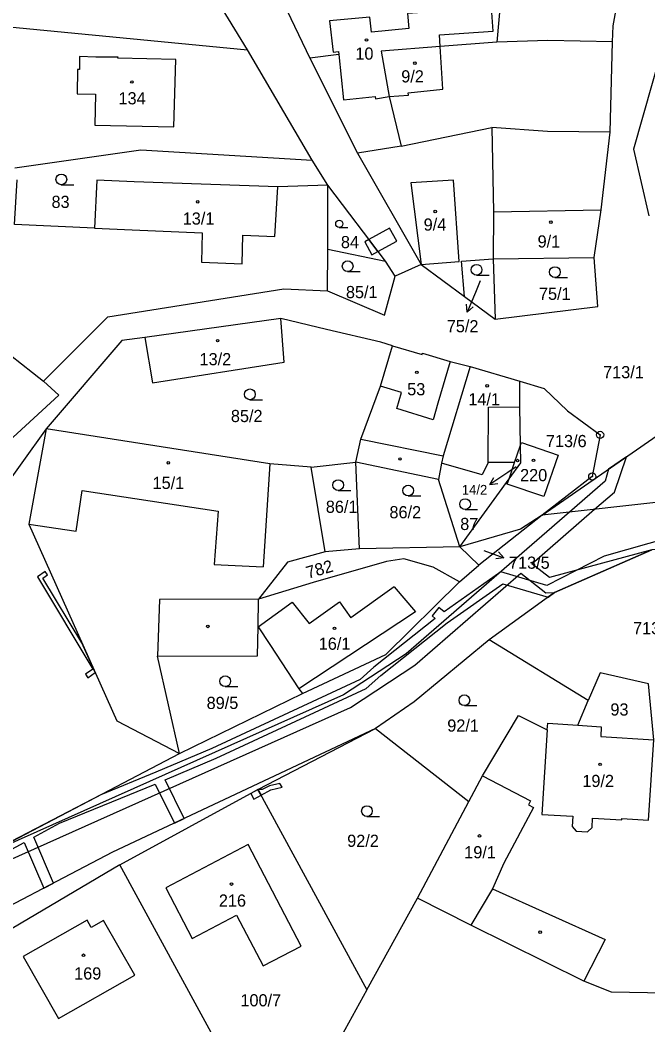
# Model space of a CAD drawing. Extents: x -680203 to -673936, y -1102717 to -1093650.
# Drawn here: x -677339.7 to -677252, y -1098385.8 to -1098245.4 of the extents above; entities that cross this region are included whole.
import ezdxf

# ---------------------------------------------------------------- set-up
doc = ezdxf.new("R2010")
doc.units = 0
for name, color, linetype in [('_Ideová část', 7, 'Continuous'), ('SOxx02xx_Koleje_param další_Popis10', 7, 'Continuous'), ('SOxx02xx_Staničení_Popis10', 7, 'Continuous'), ('SOxxxxxx_Koleje_hlavní_body_Popis10', 7, 'Continuous'), ('SOxxxxxx_Koleje_LN_parametry_Popis10', 7, 'Continuous'), ('SOxxxxxx_Koleje_param další_Popis10', 7, 'Continuous'), ('SOxxxxxx_Osa_bod_P', 7, 'Continuous'), ('SOxxxxxx_Staničení_Popis10', 7, 'Continuous'), ('x_prac', 7, 'Continuous')]:
    doc.layers.add(name, color=color, linetype=linetype)

msp = doc.modelspace()

# ---------------------------------------------------------------- linework, layer by layer
at = {"layer": '_Ideová část'}
msp.add_circle((-676417.7, -1099401.52), 1287.12, dxfattribs=at)
at = {"layer": 'SOxx02xx_Koleje_param další_Popis10'}
for centre, radius in [((-677258.67, -1098303.37), 0.5), ((-677258.67, -1098303.37), 0.0303), ((-677259.76, -1098309.18), 0.5), ((-677259.76, -1098309.18), 0.0303)]:
    msp.add_circle(centre, radius, dxfattribs=at)
at = {"layer": 'SOxx02xx_Staničení_Popis10'}
for p, q in [((-677275.42, -1098281.86), (-677276.09, -1098283.46)), ((-677276.09, -1098283.46), (-677277.26, -1098286.22)), ((-677277.26, -1098286.22), (-677277.33, -1098285.1)), ((-677277.26, -1098286.22), (-677276.41, -1098285.5)), ((-677271.57, -1098308.63), (-677274.06, -1098310.31)), ((-677270.41, -1098307.85), (-677271.57, -1098308.63)), ((-677274.06, -1098310.31), (-677273.51, -1098309.33)), ((-677274.06, -1098310.31), (-677272.95, -1098310.16)), ((-677274.93, -1098319.52), (-677272.11, -1098320.55)), ((-677272.11, -1098320.55), (-677272.88, -1098319.73)), ((-677272.11, -1098320.55), (-677273.22, -1098320.67))]:
    msp.add_line(p, q, dxfattribs=at)
at = {"layer": 'SOxxxxxx_Koleje_hlavní_body_Popis10'}
for p, q in [((-677333.94, -1098268.43), (-677332.19, -1098268.43)), ((-677295.1, -1098274.39), (-677293.93, -1098274.39)), ((-677293.94, -1098280.56), (-677292.19, -1098280.56)), ((-677275.93, -1098281.06), (-677274.18, -1098281.06)), ((-677264.98, -1098281.38), (-677263.23, -1098281.38)), ((-677307.59, -1098298.46), (-677305.84, -1098298.46)), ((-677295.26, -1098311.13), (-677293.51, -1098311.13)), ((-677285.48, -1098311.9), (-677283.73, -1098311.9)), ((-677277.53, -1098313.79), (-677275.78, -1098313.79)), ((-677311.04, -1098338.53), (-677309.29, -1098338.53)), ((-677277.63, -1098341.19), (-677275.88, -1098341.19)), ((-677291.24, -1098356.67), (-677289.49, -1098356.67))]:
    msp.add_line(p, q, dxfattribs=at)
for centre, radius in [((-677333.94, -1098267.68), 0.75), ((-677295.11, -1098273.89), 0.502), ((-677293.94, -1098279.81), 0.75), ((-677275.93, -1098280.31), 0.75), ((-677264.98, -1098280.63), 0.75), ((-677307.59, -1098297.71), 0.75), ((-677295.26, -1098310.38), 0.75), ((-677285.48, -1098311.15), 0.75), ((-677277.53, -1098313.04), 0.75), ((-677311.04, -1098337.78), 0.75), ((-677277.63, -1098340.44), 0.75), ((-677291.24, -1098355.92), 0.75)]:
    msp.add_circle(centre, radius, dxfattribs=at)
at = {"layer": 'SOxxxxxx_Koleje_LN_parametry_Popis10'}
for points in [[(-677290.96, -1098276.1), (-677289.7, -1098277.76), (-677287.07, -1098276.3), (-677288.07, -1098274.5)], [(-677290.96, -1098276.1), (-677291.54, -1098276.42), (-677290.57, -1098278.24), (-677289.7, -1098277.76)], [(-677337.28, -1098323.22), (-677329.56, -1098336.08), (-677330.57, -1098336.8), (-677330.22, -1098337.29), (-677329.21, -1098336.57), (-677331.08, -1098332.4), (-677336.51, -1098323.38), (-677335.85, -1098322.92), (-677336.19, -1098322.44)], [(-677306.04, -1098353.72), (-677304.66, -1098352.97), (-677303.08, -1098352.59), (-677303.42, -1098352.05), (-677304.86, -1098352.41), (-677305.88, -1098352.92), (-677306.48, -1098352.91)], [(-677306.04, -1098353.72), (-677306.48, -1098352.91), (-677307.46, -1098353.45), (-677307.05, -1098354.25)]]:
    msp.add_lwpolyline(points, close=True, dxfattribs=at)
for points in [[(-677384.69, -1098387.62), (-677343.45, -1098363.74), (-677293.54, -1098341.45), (-677284.54, -1098335.55), (-677269.73, -1098322.7), (-677266.24, -1098325.45), (-677265.05, -1098325.4), (-677251.46, -1098319.43), (-677265.75, -1098323.29), (-677268.19, -1098321.37), (-677259.44, -1098313.77), (-677256.66, -1098311.35), (-677255, -1098306.43), (-677257.51, -1098308.17), (-677257.97, -1098309.84), (-677262.94, -1098314.15), (-677285.75, -1098333.95), (-677294.5, -1098339.69), (-677344.38, -1098361.96), (-677387.11, -1098386.66)], [(-677248.76, -1098317.65), (-677258.08, -1098320.31), (-677266.12, -1098324.41), (-677272.54, -1098322.52), (-677280.45, -1098328.08), (-677281.21, -1098327.48), (-677282.15, -1098328.66), (-677281.69, -1098329.02), (-677290.26, -1098335.83), (-677292.19, -1098337.53), (-677312.9, -1098347.16), (-677320.73, -1098350.49), (-677328.43, -1098353.63), (-677344.38, -1098361.96), (-677368.27, -1098374.43), (-677372.29, -1098376.84), (-677400.78, -1098394.4)], [(-677379.66, -1098391.69), (-677384.59, -1098385.57), (-677371.4, -1098377.82), (-677367.94, -1098384.41), (-677366.66, -1098383.61), (-677370.09, -1098377.09), (-677339.12, -1098360.3), (-677336.38, -1098366.68), (-677335.05, -1098365.98), (-677337.8, -1098359.58), (-677334.2, -1098357.61), (-677320.81, -1098352.14), (-677318.14, -1098357.59), (-677316.78, -1098356.95), (-677319.42, -1098351.56), (-677312.3, -1098348.54), (-677291.37, -1098338.79), (-677289.3, -1098336.99), (-677280.03, -1098329.62), (-677272.26, -1098324.16), (-677265.92, -1098326.03), (-677265.05, -1098325.4), (-677251.46, -1098319.43)]]:
    msp.add_lwpolyline(points, dxfattribs=at)
at = {"layer": 'SOxxxxxx_Koleje_param další_Popis10'}
for centre in [(-677291.3, -1098248.21), (-677284.54, -1098251.45), (-677324.08, -1098254.07), (-677314.89, -1098270.81), (-677281.7, -1098272.16), (-677265.54, -1098273.65), (-677312.1, -1098290.22), (-677284.27, -1098294.63), (-677274.44, -1098296.52), (-677318.99, -1098307.28), (-677286.63, -1098306.73), (-677270.19, -1098306.96), (-677267.97, -1098306.92), (-677313.47, -1098330.13), (-677295.78, -1098330.39), (-677258.67, -1098349.38), (-677275.52, -1098359.39), (-677310.16, -1098366.12), (-677267.04, -1098372.83), (-677330.84, -1098376.06)]:
    msp.add_circle(centre, 0.175, dxfattribs=at)
at = {"layer": 'SOxxxxxx_Staničení_Popis10'}
for p, q in [((-677295.17, -1098250.24), (-677294.51, -1098256.59)), ((-677280.63, -1098255.09), (-677281.01, -1098249.13)), ((-677285.5, -1098255.59), (-677280.63, -1098255.09)), ((-677285.46, -1098255.93), (-677285.5, -1098255.59)), ((-677294.51, -1098256.59), (-677290.1, -1098256.1)), ((-677290.1, -1098256.1), (-677290.06, -1098256.45)), ((-677290.06, -1098256.45), (-677288.15, -1098256.11)), ((-677288.15, -1098256.11), (-677285.46, -1098255.93)), ((-677279.17, -1098267.79), (-677285.13, -1098268.18)), ((-677285.13, -1098268.18), (-677283.67, -1098279.57)), ((-677278.37, -1098279.15), (-677279.17, -1098267.79)), ((-677304.1, -1098275.66), (-677303.71, -1098268.71)), ((-677273.57, -1098272.2), (-677258.52, -1098271.94)), ((-677329.31, -1098274.49), (-677324.04, -1098274.72)), ((-677324.04, -1098274.72), (-677314.26, -1098275.16)), ((-677314.26, -1098275.16), (-677314.34, -1098279.25)), ((-677308.67, -1098279.49), (-677308.56, -1098275.49)), ((-677308.56, -1098275.49), (-677304.1, -1098275.66)), ((-677314.34, -1098279.25), (-677308.67, -1098279.49)), ((-677283.67, -1098279.57), (-677278.37, -1098279.15)), ((-677279.62, -1098293.12), (-677281.33, -1098298.95)), ((-677286.41, -1098297.47), (-677289.36, -1098296.57)), ((-677287.07, -1098299.7), (-677286.41, -1098297.47)), ((-677281.33, -1098298.95), (-677282.01, -1098301.26)), ((-677282.01, -1098301.26), (-677287.07, -1098299.7)), ((-677274.3, -1098307.23), (-677274.26, -1098299.48)), ((-677274.26, -1098299.48), (-677269.9, -1098299.46)), ((-677292.09, -1098303.95), (-677280.6, -1098306.28)), ((-677304.79, -1098307.41), (-677305.72, -1098321.82)), ((-677331.85, -1098316.84), (-677331.04, -1098311.16)), ((-677331.04, -1098311.16), (-677312.03, -1098314.02)), ((-677312.03, -1098314.02), (-677312.57, -1098321.48)), ((-677338.5, -1098315.82), (-677331.85, -1098316.84)), ((-677312.57, -1098321.48), (-677305.72, -1098321.82)), ((-677287.43, -1098324.6), (-677293.47, -1098328.91)), ((-677287.43, -1098324.6), (-677284.48, -1098328.1)), ((-677320.24, -1098326.36), (-677320.52, -1098334.26)), ((-677306.4, -1098326.33), (-677320.24, -1098326.36)), ((-677306.42, -1098330.2), (-677301.71, -1098326.74)), ((-677301.71, -1098326.74), (-677299.31, -1098329.7)), ((-677299.31, -1098329.7), (-677295.07, -1098326.71)), ((-677295.07, -1098326.71), (-677293.47, -1098328.91)), ((-677284.48, -1098328.1), (-677300.77, -1098338.84)), ((-677275.1, -1098350.99), (-677268.38, -1098354.51)), ((-677267.98, -1098355.41), (-677272.11, -1098363.21)), ((-677268.38, -1098354.51), (-677268.67, -1098355.04)), ((-677268.67, -1098355.04), (-677267.98, -1098355.41)), ((-677272.11, -1098363.21), (-677273.68, -1098366.8)), ((-677273.68, -1098366.8), (-677276.74, -1098371.87)), ((-677273.68, -1098366.8), (-677257.97, -1098373.85)), ((-677257.97, -1098373.85), (-677260.95, -1098379.67))]:
    msp.add_line(p, q, dxfattribs=at)
at = {"layer": 'x_prac'}
for p, q in [((-677272.18, -1098238.33), (-677273.11, -1098248.51)), ((-677302.95, -1098242.95), (-677299.22, -1098250.76)), ((-677307.93, -1098249.58), (-677311.45, -1098243.79)), ((-677281.01, -1098249.13), (-677281.12, -1098247.47)), ((-677273.11, -1098248.51), (-677281.01, -1098249.13)), ((-677257.26, -1098261.08), (-677256.93, -1098248.46)), ((-677298.9, -1098264.98), (-677307.93, -1098249.58)), ((-677299.22, -1098250.76), (-677292.57, -1098264.02)), ((-677286.46, -1098263.05), (-677273.79, -1098260.42)), ((-677286.46, -1098263.05), (-677292.57, -1098264.02)), ((-677292.57, -1098264.02), (-677283.67, -1098279.57)), ((-677296.71, -1098268.51), (-677298.9, -1098264.98)), ((-677296.71, -1098268.51), (-677303.71, -1098268.71)), ((-677296.7, -1098277.45), (-677296.71, -1098268.51)), ((-677288.67, -1098279.12), (-677296.71, -1098268.51)), ((-677296.74, -1098283.23), (-677296.7, -1098277.45)), ((-677296.7, -1098277.45), (-677288.67, -1098279.12)), ((-677287.31, -1098281.21), (-677288.67, -1098279.12)), ((-677283.67, -1098279.57), (-677287.31, -1098281.21)), ((-677283.67, -1098279.57), (-677277.61, -1098284.06)), ((-677273.59, -1098278.77), (-677259.51, -1098278.57)), ((-677273.59, -1098278.77), (-677273.34, -1098287.22)), ((-677277.61, -1098284.06), (-677273.34, -1098287.22)), ((-677303.27, -1098287.13), (-677322.25, -1098289.79)), ((-677276.8, -1098293.84), (-677269.87, -1098295.87)), ((-677269.87, -1098295.87), (-677266.5, -1098296.87)), ((-677336.04, -1098302.52), (-677347.16, -1098317.97)), ((-677270.62, -1098307.25), (-677269.8, -1098304.82)), ((-677269.8, -1098304.82), (-677269.67, -1098304.45)), ((-677299.03, -1098307.86), (-677292.8, -1098307.19)), ((-677292.28, -1098319.29), (-677292.8, -1098307.19)), ((-677281.25, -1098309.6), (-677292.8, -1098307.19)), ((-677280.83, -1098307.3), (-677281.25, -1098309.6)), ((-677275.16, -1098308.94), (-677280.83, -1098307.3)), ((-677271.38, -1098309.5), (-677270.62, -1098307.25)), ((-677297.07, -1098319.69), (-677299.03, -1098307.86)), ((-677259.76, -1098309.18), (-677266.76, -1098314.57)), ((-677278.28, -1098319), (-677281.25, -1098309.6)), ((-677278.28, -1098319), (-677271.38, -1098309.5)), ((-677271.64, -1098310.27), (-677271.38, -1098309.5)), ((-677242.37, -1098311.89), (-677266.76, -1098314.57)), ((-677266.76, -1098314.57), (-677275.63, -1098321.55)), ((-677278.28, -1098319), (-677292.28, -1098319.29)), ((-677278.28, -1098319), (-677275.63, -1098321.55)), ((-677292.28, -1098319.29), (-677297.07, -1098319.69)), ((-677278.33, -1098323.89), (-677275.63, -1098321.55)), ((-677306.42, -1098330.2), (-677306.4, -1098326.33)), ((-677260.32, -1098340.46), (-677274.18, -1098332)), ((-677317.43, -1098347.89), (-677300.24, -1098339.48)), ((-677261.78, -1098343.94), (-677260.32, -1098340.46)), ((-677306.48, -1098352.91), (-677290.06, -1098344.38)), ((-677290.06, -1098344.38), (-677277.02, -1098354.56)), ((-677368.27, -1098374.43), (-677317.43, -1098347.89)), ((-677277.02, -1098354.56), (-677275.1, -1098350.99)), ((-677325.76, -1098363.42), (-677306.48, -1098352.91)), ((-677306.48, -1098352.91), (-677291.24, -1098380.87)), ((-677284.18, -1098368.07), (-677277.02, -1098354.56)), ((-677325.76, -1098363.42), (-677345.38, -1098375.03)), ((-677308.32, -1098395.41), (-677325.76, -1098363.42)), ((-677291.24, -1098380.87), (-677284.18, -1098368.07))]:
    msp.add_line(p, q, dxfattribs=at)
for points in [[(-677256.93, -1098248.46), (-677256.84, -1098246.25), (-677255.36, -1098237.97)], [(-677281.12, -1098247.47), (-677273.6, -1098246.99), (-677273.82, -1098243.73), (-677285.59, -1098244.49), (-677285.38, -1098246.62), (-677290.61, -1098247.13), (-677290.82, -1098245), (-677296.46, -1098245.51), (-677295.96, -1098249.9), (-677295.21, -1098249.82)], [(-677352.82, -1098252.62), (-677351.4, -1098245.63), (-677345.6, -1098245.97), (-677307.93, -1098249.58)], [(-677256.93, -1098248.46), (-677265.96, -1098248.26), (-677273.11, -1098248.51)], [(-677250.12, -1098248.5), (-677250.04, -1098249.52), (-677254, -1098263.47), (-677251.85, -1098272.77)], [(-677295.21, -1098249.82), (-677295.17, -1098250.24), (-677299.22, -1098250.76)], [(-677281.01, -1098249.13), (-677289.25, -1098249.77), (-677288.15, -1098256.11), (-677286.46, -1098263.05)], [(-677326.03, -1098250.77), (-677326.02, -1098250.62), (-677329.1, -1098250.59), (-677331.39, -1098250.53), (-677331.42, -1098252.33), (-677331.67, -1098252.33), (-677331.73, -1098255.74), (-677329.17, -1098255.78), (-677329.25, -1098260.09), (-677318.2, -1098260.32), (-677317.96, -1098250.92), (-677326.03, -1098250.77)], [(-677257.26, -1098261.08), (-677266.04, -1098260.97), (-677273.79, -1098260.42)], [(-677273.79, -1098260.42), (-677273.57, -1098272.2), (-677273.59, -1098278.77)], [(-677259.51, -1098278.57), (-677258.52, -1098271.94), (-677257.26, -1098261.08)], [(-677340.42, -1098266.06), (-677322.84, -1098263.57), (-677298.9, -1098264.98)], [(-677303.71, -1098268.71), (-677323.76, -1098268), (-677328.96, -1098267.81), (-677329.31, -1098274.49), (-677340.46, -1098273.98), (-677340.13, -1098267.75)], [(-677277.61, -1098284.06), (-677278.05, -1098279.12), (-677273.59, -1098278.77)], [(-677273.34, -1098287.22), (-677258.98, -1098285.44), (-677259.51, -1098278.57)], [(-677296.74, -1098283.23), (-677288.81, -1098286.66), (-677287.31, -1098281.21)], [(-677336.41, -1098295.88), (-677327.45, -1098286.88), (-677302.85, -1098282.96), (-677296.74, -1098283.23)], [(-677266.76, -1098314.57), (-677238.72, -1098295.17), (-677228.15, -1098289.86), (-677223.38, -1098285.86)], [(-677322.25, -1098289.79), (-677321.2, -1098296.08), (-677302.82, -1098293.23), (-677303.27, -1098287.13)], [(-677287.65, -1098290.91), (-677289.29, -1098290.41), (-677296.87, -1098288.66), (-677303.27, -1098287.13)], [(-677349.64, -1098291), (-677342.64, -1098291.02), (-677336.41, -1098295.88)], [(-677322.25, -1098289.79), (-677325.47, -1098290.18), (-677336.04, -1098302.52)], [(-677292.8, -1098307.19), (-677292.09, -1098303.95), (-677289.36, -1098296.57), (-677287.65, -1098290.91)], [(-677287.65, -1098290.91), (-677283.52, -1098292.13), (-677283.47, -1098291.97), (-677279.62, -1098293.12), (-677276.8, -1098293.84)], [(-677276.8, -1098293.84), (-677280.6, -1098306.28), (-677280.83, -1098307.3)], [(-677347.74, -1098310.16), (-677334.3, -1098297.82), (-677336.41, -1098295.88)], [(-677269.8, -1098304.82), (-677269.9, -1098299.46), (-677269.87, -1098295.87)], [(-677266.5, -1098296.87), (-677263.21, -1098300), (-677258.67, -1098303.37), (-677259.76, -1098309.18)], [(-677336.04, -1098302.52), (-677338.5, -1098315.82), (-677326.2, -1098343.3), (-677317.43, -1098347.89)], [(-677299.03, -1098307.86), (-677304.79, -1098307.41), (-677336.04, -1098302.52)], [(-677269.67, -1098304.45), (-677264.54, -1098306.19), (-677266.51, -1098311.97), (-677271.64, -1098310.27)], [(-677271.38, -1098309.5), (-677269.75, -1098307.26), (-677269.8, -1098304.82)], [(-677270.62, -1098307.25), (-677274.3, -1098307.23), (-677275.16, -1098308.94)], [(-677266.76, -1098314.57), (-677269.77, -1098316.55), (-677278.28, -1098319)], [(-677221.15, -1098316.93), (-677251.46, -1098319.43), (-677265.05, -1098325.4), (-677274.18, -1098332)], [(-677297.07, -1098319.69), (-677302.34, -1098321.13), (-677306.4, -1098326.33)], [(-677278.33, -1098323.89), (-677281.97, -1098321.85), (-677286.09, -1098320.69), (-677288.53, -1098321.05), (-677298.76, -1098324.01), (-677306.4, -1098326.33)], [(-677300.24, -1098339.48), (-677288.62, -1098334.04), (-677278.33, -1098323.89)], [(-677317.43, -1098347.89), (-677320.52, -1098334.26), (-677306.52, -1098334.22), (-677306.42, -1098330.2)], [(-677306.42, -1098330.2), (-677304.82, -1098332.67), (-677300.77, -1098338.84), (-677300.24, -1098339.48)], [(-677274.18, -1098332), (-677284.65, -1098340.68), (-677290.06, -1098344.38)], [(-677251.17, -1098345.98), (-677251.91, -1098338.16), (-677258.64, -1098336.6), (-677260.32, -1098340.46)], [(-677275.1, -1098350.99), (-677270.08, -1098342.57), (-677266.05, -1098344.58)], [(-677266.05, -1098344.58), (-677265.99, -1098343.66), (-677261.78, -1098343.94)], [(-677261.78, -1098343.94), (-677258.5, -1098344.16), (-677258.58, -1098345.51), (-677251.17, -1098345.98)], [(-677290.06, -1098344.38), (-677326.81, -1098361.67), (-677349.23, -1098373.4), (-677365.21, -1098382.71), (-677375.96, -1098389.39)], [(-677266.05, -1098344.58), (-677266.83, -1098356.4), (-677262.5, -1098356.62), (-677262.58, -1098358.08), (-677261.99, -1098358.72), (-677260.45, -1098358.81), (-677259.79, -1098358.23), (-677259.72, -1098356.92), (-677255.62, -1098357.13), (-677255.62, -1098356.98), (-677251.9, -1098357.18), (-677251.17, -1098345.98)], [(-677315.66, -1098373.71), (-677309.47, -1098370.48), (-677305.74, -1098377.53), (-677300.45, -1098374.78), (-677307.84, -1098360.6), (-677319.36, -1098366.64), (-677315.66, -1098373.71)], [(-677241.96, -1098381.49), (-677257.09, -1098381.24), (-677260.95, -1098379.67), (-677276.74, -1098371.87), (-677284.18, -1098368.07)], [(-677323.69, -1098378.86), (-677328.03, -1098371.2), (-677329.78, -1098372.2), (-677330.35, -1098371.16), (-677339.27, -1098376.25), (-677334.35, -1098384.9), (-677323.69, -1098378.86)], [(-677291.24, -1098380.87), (-677295.35, -1098388.34), (-677305.81, -1098394.04)]]:
    msp.add_lwpolyline(points, dxfattribs=at)

# ---------------------------------------------------------------- texts
at = {"layer": 'SOxxxxxx_Osa_bod_P'}
for s, height, p in [('10', 1.7, (-677292.86, -1098250.96)), ('9/2', 1.7, (-677286.45, -1098254.14)), ('134', 1.7, (-677325.95, -1098257.2)), ('83', 1.7, (-677335.31, -1098271.67)), ('13/1', 1.7, (-677316.98, -1098274)), ('9/4', 1.7, (-677283.32, -1098274.84)), ('9/1', 1.7, (-677267.4, -1098277.2)), ('84', 1.7, (-677294.88, -1098277.29)), ('85/1', 1.7, (-677294.18, -1098284.27)), ('75/1', 1.7, (-677267.21, -1098284.51)), ('75/2', 1.7, (-677280.09, -1098289.04)), ('13/2', 1.7, (-677314.63, -1098293.64)), ('713/1', 1.7, (-677258.25, -1098295.46)), ('53', 1.7, (-677285.62, -1098297.84)), ('14/1', 1.7, (-677277.08, -1098299.25)), ('85/2', 1.7, (-677310.25, -1098301.58)), ('713/6', 1.7, (-677266.24, -1098305.08)), ('15/1', 1.7, (-677321.19, -1098310.93)), ('220', 1.7, (-677269.85, -1098309.84)), ('14/2', 1.36, (-677277.98, -1098311.72)), ('86/1', 1.7, (-677296.99, -1098314.26)), ('86/2', 1.7, (-677288.1, -1098315.02)), ('87', 1.7, (-677278.21, -1098316.66)), ('713/5', 1.7, (-677271.4, -1098322.07)), ('713/4', 1.7, (-677254.07, -1098331.22)), ('16/1', 1.7, (-677297.98, -1098333.39)), ('89/5', 1.7, (-677313.64, -1098341.66)), ('93', 1.7, (-677257.23, -1098342.58)), ('92/1', 1.7, (-677280.02, -1098344.82)), ('19/2', 1.7, (-677261.15, -1098352.56)), ('92/2', 1.7, (-677294, -1098360.92)), ('19/1', 1.7, (-677277.65, -1098362.52)), ('216', 1.7, (-677311.93, -1098369.27)), ('169', 1.7, (-677332.15, -1098379.45)), ('100/7', 1.7, (-677308.92, -1098383.2))]:
    msp.add_text(s, height=height, dxfattribs=at).set_placement(p)
msp.add_text('782', height=1.7, rotation=16, dxfattribs=at).set_placement((-677299.47, -1098323.47))

doc.saveas('drawing.dxf')
